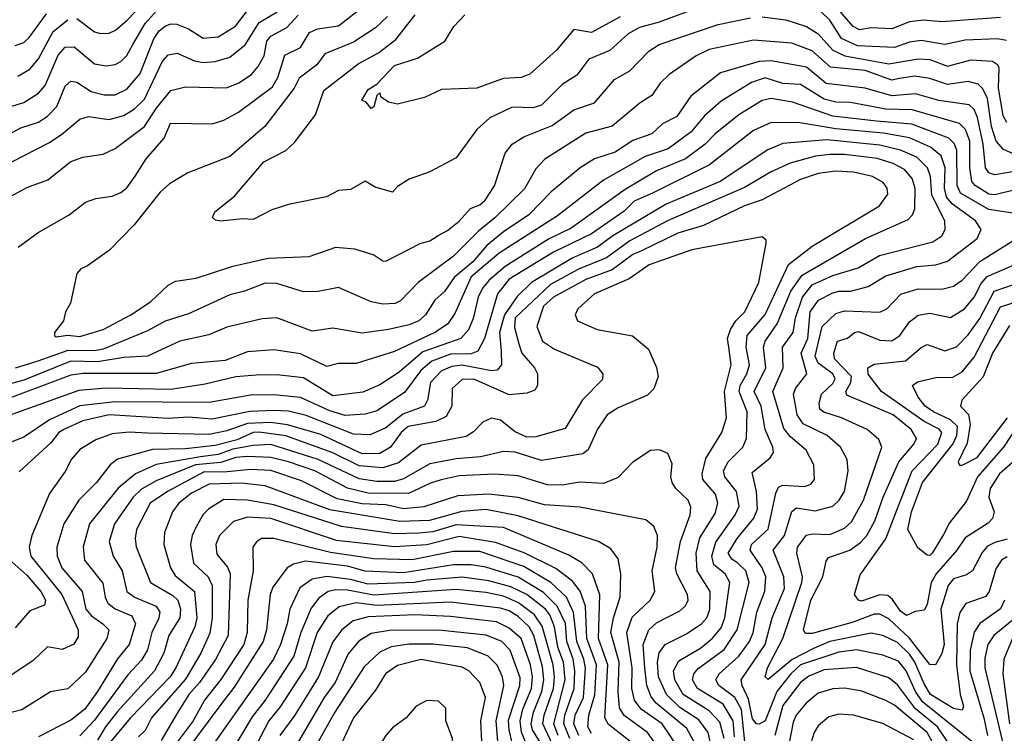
# Model space of a CAD drawing. Extents: x 1308313 to 1441400, y 959662 to 1036319.
# Tile 334 of 656: x 1362311 to 1365658, y 1009573 to 1011998. Entities that reach past the tile are written whole.
import ezdxf

# ---------------------------------------------------------------- set-up
doc = ezdxf.new("R2010")
doc.units = 0

msp = doc.modelspace()

# ---------------------------------------------------------------- linework, layer by layer
at = {"layer": '0CON10XD'}
for points in [[(1362505, 1012002.4), (1362565, 1011956.7), (1362585, 1011950.7), (1362615, 1011952.6), (1362637, 1011963), (1362675, 1011995.2), (1362795, 1012120.8)], [(1365645.2, 1012005.2), (1365445, 1011990.4), (1365383.5, 1011996.5), (1365335, 1011991.1), (1365275, 1011967.1), (1365205, 1011970.3), (1365165, 1011963.8), (1365144.3, 1011975), (1365065, 1012067.9)], [(1362215, 1011684.1), (1362325, 1011717), (1362375, 1011748.4), (1362397.2, 1011775), (1362441.9, 1011878.1), (1362465, 1011904.2), (1362495.5, 1011905.5), (1362565, 1011848.4), (1362605, 1011841.4), (1362635, 1011845.9), (1362655, 1011856), (1362675, 1011876.2), (1362695.8, 1011914.2), (1362737.3, 1011985), (1362795, 1012049.6)], [(1362225, 1011583.3), (1362315, 1011631.1), (1362375, 1011649.8), (1362405, 1011670), (1362437.3, 1011702.7), (1362465, 1011771.8), (1362485, 1011789.2), (1362505, 1011785.3), (1362553.7, 1011753.7), (1362597.7, 1011742.3), (1362635, 1011743), (1362675, 1011761.9), (1362720.4, 1011815), (1362766.6, 1011933.4), (1362785, 1011960.7), (1362805, 1011976.4), (1362825, 1011984), (1362845, 1011983.1), (1362885, 1011967.4), (1362935, 1011935.2), (1362985, 1011939.8), (1363043.9, 1011976.1), (1363092.1, 1012037.9)], [(1362306, 1011225), (1362373.1, 1011275), (1362479.4, 1011335), (1362535, 1011377.5), (1362569.6, 1011390.4), (1362625, 1011398.5), (1362655, 1011411.1), (1362675, 1011426.5), (1362703.9, 1011466.1), (1362741.3, 1011525), (1362802.1, 1011595), (1362823.3, 1011646.7), (1362965, 1011644.7), (1363005, 1011656.4), (1363055, 1011683.6), (1363170.6, 1011769.4), (1363188.5, 1011801.5), (1363212.2, 1011877.8), (1363265, 1011903.1), (1363295.7, 1011954.3), (1363322.9, 1011967.1), (1363395, 1011977.5), (1363483.1, 1012046.9)], [(1362235, 1011373.1), (1362335, 1011427.5), (1362406.2, 1011453.8), (1362485, 1011515.8), (1362525, 1011530.4), (1362595, 1011541.1), (1362635, 1011560.4), (1362735, 1011634.8), (1362775, 1011696.5), (1362825, 1011757.2), (1362875, 1011769.5), (1363013.8, 1011766.2), (1363056.1, 1011783.9), (1363098.7, 1011811.3), (1363121.5, 1011838.5), (1363141.3, 1011875), (1363151.4, 1011925), (1363165, 1011941.7), (1363218.9, 1011971.1), (1363257, 1012013)], [(1362245, 1011495.2), (1362409.9, 1011580.1), (1362452.6, 1011607.4), (1362515, 1011660), (1362545, 1011669.2), (1362615, 1011658.9), (1362665, 1011672.7), (1362701.1, 1011695), (1362735, 1011728.1), (1362795, 1011855.4), (1362815, 1011879.1), (1362846.1, 1011883.9), (1362905, 1011858.1), (1362935, 1011853), (1362975, 1011856.1), (1363025, 1011870.7), (1363077.7, 1011912.3), (1363125, 1011988.8), (1363186.1, 1012025)], [(1362295, 1011910), (1362325, 1011920.8), (1362342.9, 1011937.1), (1362402, 1012018)], [(1363561.2, 1012008.8), (1363519.9, 1011970.1), (1363445, 1011921.3), (1363347.8, 1011882.2), (1363321.2, 1011845), (1363260.8, 1011799.2), (1363243.5, 1011765), (1363144.5, 1011635), (1363025, 1011533.6), (1362881.9, 1011478.1), (1362820.1, 1011439.9), (1362787.8, 1011412.2), (1362699.4, 1011300.6), (1362616.5, 1011215), (1362541.7, 1011161.7), (1362518.9, 1011151.1), (1362504.7, 1011135.3), (1362483.8, 1011035), (1362466.2, 1011005), (1362460, 1010975), (1362428.8, 1010935), (1362428.8, 1010925), (1362435, 1010920.8), (1362474.5, 1010925.5), (1362515, 1010921.2), (1362594.4, 1010945), (1362688.1, 1010995), (1362755, 1011039.5), (1362815, 1011096.4), (1362840.2, 1011109.8), (1362910.6, 1011119.4), (1363035, 1011160), (1363155, 1011187.1), (1363295, 1011193), (1363385, 1011224.6), (1363448.8, 1011218.8), (1363515, 1011199.5), (1363545, 1011178.2), (1363555, 1011177.9), (1363672.6, 1011237.4), (1363705, 1011246.2), (1363733.5, 1011265), (1363765, 1011281.4), (1363805, 1011313.8), (1363843.6, 1011356.4), (1363875, 1011368.4), (1363893.4, 1011385), (1363925, 1011433.1), (1363960.7, 1011545), (1363985, 1011574.6), (1364025, 1011600.2), (1364121, 1011639), (1364195, 1011691.9), (1364265, 1011715.3), (1364332.9, 1011795), (1364385.2, 1011824.8), (1364449.4, 1011890.6), (1364485, 1011914), (1364685, 1011982.3), (1364795, 1012004.8)], [(1364585, 1012026.8), (1364485, 1011989.5), (1364418, 1011972), (1364379.7, 1011950.3), (1364316.9, 1011893.1), (1364245.8, 1011864.2), (1364205, 1011810), (1364155, 1011777.9), (1364085, 1011708), (1364055, 1011698.4), (1363985, 1011701.2), (1363909.4, 1011665), (1363864.5, 1011625), (1363795, 1011529.2), (1363705, 1011480.6), (1363635, 1011455.8), (1363595, 1011430.8), (1363577.7, 1011412.3), (1363518.6, 1011428.6), (1363485, 1011448.8), (1363435, 1011421.4), (1363395, 1011417.1), (1363353.4, 1011396.6), (1363225, 1011370), (1363168.2, 1011351.8), (1363105, 1011319.4), (1363068.3, 1011321.7), (1362995, 1011312.9), (1362976.9, 1011316.9), (1362966.4, 1011326.4), (1362974.3, 1011345), (1363041.2, 1011398.8), (1363140.8, 1011515), (1363215, 1011554), (1363245, 1011580.8), (1363315.8, 1011675), (1363345, 1011757.5), (1363461.5, 1011848.5), (1363530, 1011885), (1363589.4, 1011930.6), (1363655.5, 1012015)], [(1364351.7, 1012008.3), (1364255, 1011954.6), (1364195, 1011964.6), (1364135.8, 1011894.2), (1364045, 1011812.8), (1364015, 1011801.9), (1363955, 1011798.1), (1363923.6, 1011786.4), (1363865, 1011765.3), (1363745, 1011760.5), (1363686.4, 1011733.6), (1363595, 1011711.1), (1363565, 1011717.5), (1363540, 1011735), (1363535, 1011750), (1363525, 1011740), (1363515, 1011702.5), (1363505, 1011696.7), (1363488, 1011718), (1363474, 1011725), (1363495, 1011761.4), (1363525, 1011778.8), (1363585, 1011842.5), (1363662.6, 1011867.4), (1363755.6, 1011925), (1363786.4, 1011975), (1363823.6, 1012015)], [(1364835, 1012007.3), (1364915, 1011997.4), (1364985, 1011974.8), (1365025, 1011950), (1365075.2, 1011895), (1365115.6, 1011875.6), (1365265, 1011848.1), (1365365, 1011865.5), (1365405, 1011862.4), (1365465, 1011840.3), (1365545, 1011861.3), (1365617.7, 1011857.7), (1365635, 1011845.3), (1365638.9, 1011835), (1365637.3, 1011765), (1365652.6, 1011672.6), (1365665, 1011649.7)], [(1365665, 1011927.5), (1365635, 1011932.9), (1365525, 1011929.1), (1365455, 1011913.8), (1365375, 1011927.4), (1365335, 1011922.3), (1365285, 1011903.1), (1365158.9, 1011908.9), (1365103.8, 1011933.8), (1365065, 1011996.1), (1365035, 1012024.4)], [(1362305, 1011805.8), (1362345, 1011829.7), (1362375, 1011864.7), (1362425, 1011958.1), (1362475, 1011998.1)], [(1365691.3, 1011541.3), (1365655, 1011556.9), (1365629.5, 1011585), (1365613.9, 1011635), (1365600.6, 1011730.6), (1365585, 1011763.4), (1365569.4, 1011779.4), (1365535, 1011788.1), (1365465, 1011778.2), (1365405, 1011798.4), (1365353.3, 1011806.7), (1365301.9, 1011798.1), (1365275, 1011793.1), (1365185, 1011825.8), (1365067, 1011837), (1365005, 1011892.2), (1364935, 1011918), (1364805, 1011929.1), (1364655, 1011896.3), (1364610, 1011875), (1364518.2, 1011811.8), (1364487.5, 1011782.5), (1364459.7, 1011740.3), (1364419.5, 1011715), (1364325, 1011635.7), (1364235, 1011612.8), (1364095.6, 1011524.4), (1364065, 1011490.9), (1364026.4, 1011423.6), (1363925.7, 1011325), (1363870.1, 1011279.9), (1363785.3, 1011195), (1363665.5, 1011104.5), (1363605, 1011042.1), (1363586.7, 1011033.2), (1363545, 1011031.4), (1363505, 1011038.7), (1363395, 1011088.5), (1363325, 1011074.7), (1363275, 1011073.3), (1363185, 1011101.8), (1363145, 1011103.1), (1363075, 1011075.2), (1363025, 1011063.2), (1362885, 1010998.8), (1362805, 1010974), (1362745, 1010940.2), (1362595, 1010878.8), (1362565, 1010872.9), (1362475, 1010873.3), (1362372.2, 1010837.8), (1362295, 1010814)], [(1365745, 1011491.3), (1365625, 1011470.4), (1365605, 1011478.2), (1365593.5, 1011495), (1365585.9, 1011575), (1365566.1, 1011666.1), (1365555, 1011692.9), (1365538.4, 1011708.4), (1365435, 1011723.3), (1365355.7, 1011745.7), (1365275, 1011738.9), (1365185, 1011765.2), (1365051.8, 1011781.8), (1364985, 1011836.5), (1364865, 1011858.5), (1364825, 1011855.9), (1364692.5, 1011817.5), (1364591.6, 1011738.4), (1364545, 1011668.6), (1364496.1, 1011643.9), (1364459.9, 1011610.1), (1364395, 1011587.2), (1364335, 1011547.9), (1364264.5, 1011525.5), (1364215.8, 1011494.2), (1364117.3, 1011412.7), (1364041.6, 1011335), (1363955, 1011276.8), (1363899.2, 1011230.8), (1363851.6, 1011175), (1363788, 1011122), (1363755.1, 1011074.9), (1363721.9, 1011045), (1363690.3, 1010995), (1363667.1, 1010975), (1363635, 1010960.9), (1363565, 1010945.5), (1363475, 1010932.7), (1363375, 1010949.6), (1363305, 1010939.7), (1363185, 1010985.3), (1363135, 1010981.8), (1363015, 1010953.6), (1362953.2, 1010926.8), (1362854.8, 1010905.2), (1362745.5, 1010854.5), (1362665, 1010850.5), (1362575, 1010835.6), (1362485, 1010837.4), (1362325, 1010772.7), (1362181.9, 1010735)], [(1365695, 1011420.2), (1365625, 1011402.9), (1365605, 1011405.5), (1365558.1, 1011435), (1365547.7, 1011447.7), (1365541, 1011495), (1365540.6, 1011585), (1365525.3, 1011625.3), (1365505.8, 1011645.8), (1365345, 1011691.5), (1365255, 1011693.6), (1365135, 1011716.8), (1365085, 1011717.3), (1365045, 1011727.9), (1364965, 1011778.3), (1364905, 1011781.8), (1364845, 1011800.2), (1364798.4, 1011785), (1364695, 1011721.4), (1364638.5, 1011671.5), (1364593.2, 1011616.8), (1364515, 1011559.2), (1364436.6, 1011533.4), (1364295, 1011452.6), (1364138.7, 1011331.3), (1363940.8, 1011205), (1363845, 1011124.4), (1363790.1, 1010999.9), (1363766.1, 1010963.9), (1363724, 1010936), (1363585, 1010870), (1363455, 1010830), (1363395, 1010829.7), (1363355, 1010820), (1363265, 1010862.7), (1363175, 1010876.1), (1363085, 1010869.6), (1363009.6, 1010840.4), (1362895, 1010829.5), (1362774.6, 1010795.4), (1362525, 1010795.3), (1362485, 1010790.1), (1362238.7, 1010698.7)], [(1365724, 1011335), (1365605, 1011352.6), (1365508.4, 1011408.4), (1365497.7, 1011435), (1365496.7, 1011555), (1365487.2, 1011577.2), (1365468.6, 1011595), (1365342.9, 1011642.9), (1365223.8, 1011653.8), (1365075, 1011670.6), (1364938.3, 1011718.3), (1364865, 1011729.9), (1364835, 1011723.1), (1364755.3, 1011675), (1364675, 1011610.2), (1364641.2, 1011575), (1364573.7, 1011525), (1364475.8, 1011484.2), (1364368.6, 1011421.4), (1364185, 1011289.7), (1364108, 1011252), (1363961, 1011159), (1363906.6, 1011113.4), (1363884.1, 1011085.9), (1363869.3, 1011055), (1363852.3, 1010982.3), (1363836.2, 1010943.8), (1363810.8, 1010915), (1363681, 1010869), (1363600.2, 1010799.8), (1363535, 1010757.5), (1363477.5, 1010732.5), (1363375, 1010719.2), (1363275, 1010780.4), (1363185, 1010791.1), (1363115, 1010790.3), (1363045.5, 1010784.5), (1362940.8, 1010759.2), (1362825, 1010741.2), (1362605, 1010745.4), (1362511.9, 1010738.1), (1362283.7, 1010656.3)], [(1365547.7, 1009545), (1365379.5, 1009679.5), (1365356.1, 1009715), (1365324.1, 1009785), (1365297.7, 1009817.7), (1365245, 1009837.9), (1365155, 1009856), (1365095, 1009848.8), (1364964.5, 1009805.5), (1364931.8, 1009775), (1364884.6, 1009715.4), (1364845.3, 1009614.7), (1364825, 1009604), (1364815, 1009605.3), (1364802.3, 1009622.3), (1364788.7, 1009688.7), (1364766.2, 1009735), (1364763.1, 1009755), (1364844.9, 1009875), (1364868.5, 1009965), (1364910, 1010065), (1364908.6, 1010105), (1364871.6, 1010195), (1364910.8, 1010245), (1364935, 1010326.5), (1364951.1, 1010338.9), (1365015, 1010329.1), (1365075.4, 1010345), (1365096.8, 1010365), (1365114.3, 1010395), (1365127.4, 1010465), (1365123.8, 1010503.8), (1365100.4, 1010545), (1365055.4, 1010585.4), (1364974.3, 1010624.3), (1364953.6, 1010655), (1364941.2, 1010725), (1364947.7, 1010745), (1364986.3, 1010795), (1364966.7, 1010865), (1364989.6, 1010915), (1364997.9, 1011005), (1365025.7, 1011045), (1365075, 1011069.9), (1365095, 1011076), (1365135, 1011075.6), (1365195, 1011091.3), (1365255, 1011127.5), (1365360.3, 1011159.7), (1365425.2, 1011164.8), (1365465, 1011177.4), (1365565.3, 1011255), (1365579.1, 1011285), (1365560, 1011315), (1365481.2, 1011371.2), (1365461.7, 1011395), (1365454, 1011425), (1365456.9, 1011495), (1365442.9, 1011535), (1365407.4, 1011565), (1365335, 1011596.6), (1365247, 1011613), (1365085, 1011627.7), (1364962.5, 1011647.5), (1364865, 1011648.7), (1364805, 1011621), (1364655.1, 1011504.9), (1364461.7, 1011408.3), (1364399.2, 1011380.8), (1364365, 1011347.1), (1364255, 1011270.6), (1364125, 1011207.7), (1363975, 1011116.2), (1363935, 1011066.2), (1363890.3, 1010915), (1363868.2, 1010871.8), (1363845, 1010862.6), (1363775, 1010861.7), (1363711.9, 1010838.1), (1363674.3, 1010805.7), (1363618.9, 1010731.1), (1363525, 1010669), (1363485, 1010657.8), (1363417.1, 1010652.9), (1363365, 1010669.2), (1363265, 1010714.2), (1363175, 1010723.2), (1363095, 1010721.7), (1362955, 1010696.7), (1362635, 1010698.9), (1362515, 1010685.6), (1362412.3, 1010637.7), (1362325, 1010579.6), (1362225, 1010540.6)], [(1364775.7, 1009544.3), (1364764, 1009654), (1364741.4, 1009695), (1364687, 1009735), (1364677.4, 1009755), (1364688.9, 1009775), (1364755.6, 1009835), (1364791.7, 1009885), (1364803.7, 1009915), (1364816.3, 1009985), (1364843.6, 1010056.4), (1364847, 1010105), (1364835.1, 1010135.1), (1364794, 1010195), (1364798.2, 1010215), (1364855, 1010266.1), (1364880.7, 1010389.3), (1364890.5, 1010409.5), (1364905, 1010416.2), (1364978.9, 1010411.1), (1365000.1, 1010419.9), (1365012.3, 1010435), (1365010.3, 1010485), (1364984.2, 1010535), (1364930.8, 1010580.8), (1364908.2, 1010608.2), (1364871.3, 1010735), (1364905.8, 1010815), (1364903.4, 1010885), (1364939.8, 1010935), (1364947.8, 1010985), (1364971.4, 1011055), (1365005, 1011097.4), (1365075, 1011128.5), (1365160.4, 1011155), (1365233.5, 1011196.5), (1365415, 1011243.2), (1365445, 1011263.9), (1365456.5, 1011285), (1365455.8, 1011315), (1365411.7, 1011401.7), (1365406.8, 1011465), (1365396.2, 1011495), (1365360.7, 1011530.7), (1365304.8, 1011555.2), (1365235, 1011571.9), (1365055, 1011589.9), (1364905, 1011577.1), (1364854, 1011556), (1364691.4, 1011448.6), (1364508.6, 1011371.4), (1364326.5, 1011263.5), (1364275, 1011225.4), (1364190.8, 1011189.2), (1364050.6, 1011105), (1364002.4, 1011057.6), (1363958.3, 1010995), (1363941.9, 1010935), (1363947.5, 1010872.5), (1363948.3, 1010825), (1363933.3, 1010806.7), (1363915, 1010804.8), (1363815, 1010823.5), (1363780.3, 1010819.7), (1363745, 1010804.5), (1363707.2, 1010765), (1363697.2, 1010705), (1363687.3, 1010685), (1363612.7, 1010657.3), (1363555, 1010611.1), (1363502.5, 1010587.5), (1363445, 1010589.2), (1363285, 1010652.7), (1363225, 1010667.1), (1363175, 1010670.4), (1363093.6, 1010666.4), (1362965, 1010640.8), (1362885, 1010646.7), (1362815, 1010642.3), (1362615, 1010655.6), (1362525, 1010634.5), (1362460.9, 1010605), (1362444.2, 1010595), (1362418.3, 1010561.7), (1362308.5, 1010461.5)], [(1364741, 1009561), (1364736.1, 1009615), (1364701.7, 1009671.7), (1364614.4, 1009725), (1364597.9, 1009755), (1364602.9, 1009775), (1364617.3, 1009792.7), (1364705, 1009858), (1364749.1, 1009925), (1364790.3, 1010085), (1364779.4, 1010125), (1364751.6, 1010151.6), (1364731.5, 1010165), (1364719.6, 1010185), (1364750, 1010235), (1364806.3, 1010303.7), (1364818.6, 1010335), (1364815.2, 1010395), (1364800.3, 1010459.7), (1364861.5, 1010508.5), (1364873.3, 1010526.7), (1364871.2, 1010545), (1364844.5, 1010605), (1364831.6, 1010685), (1364807, 1010735), (1364846.9, 1010815), (1364839.5, 1010885), (1364844.5, 1010905), (1364886.1, 1010963.9), (1364932.6, 1011075), (1364970.3, 1011129.7), (1365185.7, 1011254.3), (1365330.4, 1011319.6), (1365345.2, 1011334.8), (1365353.3, 1011355), (1365354.2, 1011424.2), (1365345, 1011458.2), (1365318.5, 1011488.5), (1365279.5, 1011509.5), (1365225, 1011526.2), (1365115, 1011539.9), (1365065, 1011540), (1365016.1, 1011533.9), (1364929.6, 1011510.4), (1364865, 1011480.5), (1364775, 1011427.5), (1364515, 1011315.4), (1364385, 1011246.3), (1364305, 1011188.6), (1364210, 1011150), (1364115, 1011098.6), (1363995.5, 1010985), (1363992.5, 1010952.5), (1364007, 1010897)], [(1364705.5, 1009555), (1364690.3, 1009610.3), (1364655, 1009648.7), (1364566.4, 1009705), (1364538.3, 1009755), (1364533, 1009785), (1364551.4, 1009818.6), (1364625, 1009862.3), (1364665.1, 1009894.9), (1364695, 1009931.8), (1364707.4, 1009965), (1364724.4, 1010085), (1364709, 1010115), (1364669.9, 1010145), (1364663.5, 1010175), (1364677.4, 1010222.6), (1364743.2, 1010315), (1364756.2, 1010345), (1364747.9, 1010395), (1364708.1, 1010445), (1364703.7, 1010465), (1364718.6, 1010495), (1364768.9, 1010545), (1364781, 1010575), (1364783.3, 1010665), (1364756, 1010735), (1364759.5, 1010755), (1364782, 1010795), (1364791.1, 1010825), (1364780.7, 1010885), (1364783.1, 1010925), (1364845, 1010995.7), (1364924.4, 1011165.6), (1365005, 1011228.4), (1365233.9, 1011365), (1365261.6, 1011405), (1365259.1, 1011425), (1365245.4, 1011445), (1365209.4, 1011465), (1365145, 1011479.8), (1365085, 1011482.8), (1365025, 1011475.8), (1364964.6, 1011455), (1364835, 1011385.5), (1364775, 1011365.8), (1364635, 1011298.7), (1364547.5, 1011272.5), (1364425, 1011212.9), (1364395, 1011199.7), (1364325, 1011148.1), (1364235.3, 1011115), (1364125, 1011055.6), (1364091.4, 1011025), (1364068.4, 1010955), (1364087.7, 1010905), (1364128.3, 1010878.3), (1364275, 1010817.5), (1364292.9, 1010795), (1364291.4, 1010775), (1364223.7, 1010706.3), (1364165, 1010608.8), (1364065, 1010580), (1364035, 1010579.2), (1363995, 1010596.9), (1363945, 1010636.5), (1363915, 1010643.8), (1363885, 1010630), (1363853.1, 1010596.9), (1363828.4, 1010581.6), (1363675, 1010552.5), (1363598.1, 1010491.9), (1363545, 1010474.9), (1363465, 1010482.4), (1363375, 1010526), (1363215, 1010584.1), (1363125, 1010596.3), (1363105, 1010594.9), (1363049.9, 1010570.1), (1362975, 1010550.8), (1362875, 1010540), (1362762.8, 1010537.2), (1362643.5, 1010505), (1362618.8, 1010485), (1362571.8, 1010425), (1362512.4, 1010365), (1362460.6, 1010285), (1362436.6, 1010205), (1362438.4, 1010175), (1362453.7, 1010135), (1362522.8, 1010055), (1362535.6, 1009995), (1362555, 1009971.7), (1362593.4, 1009945), (1362613.6, 1009925), (1362606.5, 1009895), (1362535, 1009780.7), (1362475, 1009723.8), (1362415, 1009713.3), (1362317.6, 1009652.4), (1362195, 1009622.4)], [(1364662.1, 1009525), (1364651.2, 1009575), (1364619.1, 1009619.1), (1364555, 1009660.1), (1364509.9, 1009705), (1364482.4, 1009765), (1364478.7, 1009815), (1364485, 1009846.2), (1364504.7, 1009875), (1364575, 1009909.2), (1364628.8, 1009945), (1364646.7, 1009965), (1364656.7, 1009993.3), (1364657.4, 1010055), (1364613.7, 1010125), (1364610.7, 1010185), (1364622.3, 1010237.7), (1364675, 1010320.4), (1364684.4, 1010355), (1364675.6, 1010385), (1364633.1, 1010435), (1364630.2, 1010455), (1364643.2, 1010506.8), (1364697.9, 1010595), (1364713.8, 1010645), (1364706.1, 1010735), (1364729.3, 1010825), (1364721.2, 1010885), (1364716.6, 1010915), (1364726.7, 1010945), (1364745, 1010974.1), (1364775.8, 1011005), (1364823.6, 1011105), (1364848.3, 1011238.3), (1364848.3, 1011248.3), (1364835, 1011260), (1364595, 1011215.6), (1364450.8, 1011165), (1364382.1, 1011117.9), (1364265, 1011066.5), (1364207.5, 1011015), (1364199.5, 1010995), (1364207.1, 1010975), (1364274, 1010945), (1364393.6, 1010923.6), (1364448.8, 1010878.8), (1364475, 1010816), (1364480.9, 1010785), (1364465.9, 1010744.1), (1364445, 1010722.4), (1364395, 1010700.2), (1364345, 1010679.2), (1364307.9, 1010655), (1364275, 1010606.9), (1364243.7, 1010536.3), (1364225, 1010522.7), (1364085, 1010500.2), (1363995, 1010527.8), (1363955, 1010530.7), (1363877.4, 1010512.6), (1363795, 1010506.1), (1363705, 1010488.6), (1363615, 1010437.8), (1363585, 1010428.8), (1363525, 1010428.5), (1363465, 1010438.1), (1363325, 1010503.5), (1363165, 1010554.7), (1363105, 1010551.4), (1363035, 1010538.2), (1362985, 1010520.9), (1362925, 1010512.4), (1362775, 1010485.9), (1362704.7, 1010455), (1362645, 1010406.5), (1362547.7, 1010285), (1362526.3, 1010206.3), (1362530.8, 1010160.8), (1362593.3, 1010083.3), (1362601.1, 1010035), (1362610.8, 1010015), (1362635.6, 1009995.6), (1362692.2, 1009972.2), (1362704, 1009945), (1362682.4, 1009875), (1362643.7, 1009826.3), (1362575.6, 1009714.4), (1362531.7, 1009655), (1362485, 1009617.3), (1362375, 1009560.5)], [(1365667.7, 1010172.3), (1365648.7, 1010161.3), (1365628.4, 1010131.6), (1365605.9, 1010055), (1365595, 1010037.6), (1365526.4, 1010013.6), (1365506.6, 1009983.4), (1365497.5, 1009945), (1365494.9, 1009805.1), (1365507.6, 1009705), (1365519.2, 1009665), (1365515, 1009651.5), (1365485, 1009657), (1365407.1, 1009705), (1365385, 1009741), (1365353.6, 1009815), (1365335, 1009841.4), (1365295, 1009881.6), (1365245, 1009905.2), (1365205, 1009912.7), (1365064.7, 1009885.3), (1365009.3, 1009860.7), (1364936.4, 1009823.6), (1364855, 1009755.6), (1364844.7, 1009764.7), (1364852.4, 1009795), (1364904.6, 1009895), (1364969.3, 1010085), (1364971.7, 1010105), (1364952.4, 1010185), (1364954.8, 1010205), (1364985, 1010245.8), (1365005, 1010250.8), (1365065, 1010248.4), (1365115, 1010270.5), (1365138.4, 1010291.6), (1365179.5, 1010365), (1365240.9, 1010545), (1365231.5, 1010571.5), (1365191.5, 1010605), (1365104.5, 1010644.5), (1365044.2, 1010664.2), (1365030.8, 1010675), (1365028, 1010695), (1365035.8, 1010725), (1365075, 1010762.1), (1365082.4, 1010777.6), (1365074.5, 1010795), (1365025, 1010830.9), (1365015.1, 1010855), (1365039.1, 1010955), (1365085, 1010999.8), (1365115, 1011008.8), (1365235, 1011003.6), (1365258.5, 1011015), (1365305.6, 1011065), (1365365, 1011083.5), (1365445, 1011082.4), (1365485, 1011092.3), (1365515, 1011112.5), (1365574, 1011176), (1365698.8, 1011255)], [(1365667.5, 1010232.5), (1365625, 1010221.8), (1365601, 1010209), (1365582.6, 1010187.4), (1365549.2, 1010125), (1365528.7, 1010111.3), (1365485, 1010097.5), (1365466.7, 1010075), (1365442.5, 1009995), (1365453.2, 1009875), (1365445, 1009844.5), (1365424, 1009806), (1365405, 1009807.1), (1365335.8, 1009895.8), (1365265, 1009962.2), (1365235, 1009978.1), (1365215, 1009977.3), (1365140.6, 1009949.4), (1365005, 1009912.2), (1364981.5, 1009911.5), (1364974.8, 1009925), (1364999.6, 1010025), (1365040.5, 1010105), (1365051.7, 1010158.3), (1365059.7, 1010170.3), (1365132.5, 1010195), (1365169, 1010221), (1365190, 1010245), (1365218.1, 1010295), (1365245.5, 1010375), (1365299.7, 1010495), (1365350.5, 1010555), (1365359, 1010575), (1365341.3, 1010605), (1365279.4, 1010655), (1365122.1, 1010722.1), (1365119.6, 1010735), (1365136.2, 1010765), (1365137.9, 1010785), (1365080.4, 1010845), (1365078.6, 1010865), (1365091.1, 1010905), (1365125, 1010915.9), (1365148.1, 1010935), (1365161.7, 1010938.2), (1365235, 1010909.3), (1365275, 1010906.6), (1365302.4, 1010925), (1365335, 1010971.5), (1365365, 1010994.1), (1365405, 1011001.1), (1365475, 1010985.9), (1365522.8, 1011015), (1365555.5, 1011055), (1365578.7, 1011101.3), (1365598.9, 1011125), (1365735.9, 1011184.1)], [(1365712.8, 1010517.2), (1365641.7, 1010455), (1365609.6, 1010405), (1365604.8, 1010375), (1365623.1, 1010325), (1365617.6, 1010302.4), (1365603, 1010287), (1365525, 1010237.5), (1365495.8, 1010195), (1365426, 1010115), (1365408.8, 1010085), (1365395, 1010010.6), (1365385, 1009991.5), (1365355, 1009987.1), (1365325, 1009972.9), (1365305, 1009988.4), (1365278.1, 1010028.1), (1365261.3, 1010041.3), (1365235, 1010043.4), (1365172.4, 1010022.4), (1365162, 1010025), (1365148, 1010045), (1365168.2, 1010111.8), (1365255, 1010234.2), (1365290, 1010325), (1365345, 1010464.8), (1365431.5, 1010555), (1365445.6, 1010595), (1365436.8, 1010606.8), (1365385, 1010632.6), (1365240.5, 1010735), (1365195, 1010793.5), (1365193.3, 1010815), (1365215, 1010826.9), (1365321.9, 1010838.2), (1365375, 1010884.1), (1365395, 1010894.1), (1365455, 1010872.3), (1365495, 1010886.2), (1365535, 1010926.7), (1365575, 1010982.2), (1365623.3, 1011075), (1365755, 1011120.3)], [(1365705, 1010621.7), (1365655, 1010545.6), (1365566.7, 1010445), (1365528.7, 1010361.3), (1365471.7, 1010288.3), (1365451.1, 1010248.9), (1365412.7, 1010185), (1365405, 1010177.3), (1365395, 1010177.9), (1365363.6, 1010203.6), (1365330, 1010265), (1365342.6, 1010325), (1365379.9, 1010425), (1365482.9, 1010555), (1365496.9, 1010585), (1365498.3, 1010615), (1365475, 1010638.4), (1365416.7, 1010665), (1365388.8, 1010685), (1365364.7, 1010715), (1365345.5, 1010755), (1365362.5, 1010767.5), (1365425, 1010782.5), (1365483.2, 1010783.2), (1365515, 1010801.7), (1365555, 1010851.4), (1365645, 1011022), (1365765, 1011060.8)], [(1365675, 1010958.9), (1365617.5, 1010865), (1365585.8, 1010784.2), (1365512.9, 1010705), (1365508.8, 1010685), (1365535.9, 1010655.9), (1365541.8, 1010621.8), (1365531, 1010559), (1365500.4, 1010495), (1365505, 1010484.5), (1365515, 1010484), (1365565, 1010510.5), (1365668.3, 1010645)], [(1364007, 1010897), (1364017.3, 1010865), (1364060.3, 1010815), (1364070.4, 1010795), (1364071.5, 1010755), (1364061.5, 1010738.5), (1364035, 1010728.8), (1363975, 1010723.2), (1363855, 1010776.5), (1363814.6, 1010775.4), (1363781.4, 1010745), (1363779.5, 1010685), (1363760.1, 1010649.9), (1363725, 1010632.1), (1363631.6, 1010615), (1363607.5, 1010595), (1363571.6, 1010545), (1363535, 1010524.3), (1363475, 1010522.3), (1363335, 1010588.7), (1363221.2, 1010621.2), (1363165, 1010629.2), (1363085, 1010626.2), (1363015, 1010600.8), (1362955, 1010588.9), (1362745, 1010592.7), (1362683.4, 1010596.6), (1362625, 1010590.4), (1362569.5, 1010570.5), (1362515, 1010537.2), (1362486.8, 1010505), (1362465, 1010462.2), (1362411.9, 1010388.1), (1362352.5, 1010245), (1362343, 1010205), (1362348.9, 1010175), (1362453.9, 1010045), (1362509.1, 1009925), (1362509.6, 1009900.4), (1362494.8, 1009875.2), (1362455, 1009857.3), (1362405, 1009867.1), (1362355, 1009819.2), (1362255, 1009752.5)], [(1364608.1, 1009535), (1364578.9, 1009588.9), (1364474.5, 1009675), (1364457.2, 1009697.2), (1364442.3, 1009735), (1364435.3, 1009795), (1364430.7, 1009875), (1364448.9, 1009925), (1364475, 1009948.3), (1364555, 1009988.9), (1364573.7, 1010006.3), (1364582.6, 1010025), (1364581, 1010045), (1364544.1, 1010115), (1364540.4, 1010135), (1364556.5, 1010225), (1364589.8, 1010315), (1364591.8, 1010341.8), (1364582.7, 1010365), (1364541.1, 1010405), (1364528.7, 1010425), (1364524.6, 1010445), (1364528.5, 1010488.5), (1364513.9, 1010523.9), (1364485.9, 1010535.9), (1364455, 1010534), (1364395, 1010494.4), (1364345, 1010441.9), (1364295, 1010421.8), (1364215, 1010426.6), (1364155, 1010416), (1364105, 1010417.2), (1364005, 1010447.3), (1363925, 1010453.8), (1363805, 1010448.1), (1363743.8, 1010433.8), (1363706.7, 1010423.3), (1363632.2, 1010387.8), (1363495, 1010388.5), (1363425, 1010405.4), (1363314.2, 1010465), (1363225, 1010495.3), (1363165, 1010510), (1363085, 1010513.9), (1363045, 1010510.4), (1362995, 1010493.2), (1362908.1, 1010485), (1362775, 1010430.8), (1362725, 1010402.8), (1362696.2, 1010375), (1362633.1, 1010285), (1362614.8, 1010225), (1362628.3, 1010175), (1362659.1, 1010125), (1362674.8, 1010055), (1362701.1, 1010035), (1362775.3, 1010005), (1362786.8, 1009985), (1362784.1, 1009964.1), (1362760.1, 1009915), (1362745, 1009856.1), (1362725, 1009821.2), (1362678.6, 1009771.4), (1362565, 1009618), (1362515, 1009564.4)], [(1364549.5, 1009525), (1364494.8, 1009605), (1364423.3, 1009655), (1364400.4, 1009685), (1364392, 1009725), (1364393.2, 1009795), (1364374.9, 1009915), (1364392.8, 1009967.2), (1364454, 1010025), (1364469.6, 1010055), (1364460.8, 1010125), (1364478.1, 1010205), (1364478.7, 1010245), (1364466, 1010276), (1364438.8, 1010298.8), (1364215, 1010341.5), (1364095, 1010348.8), (1364005, 1010374.5), (1363906, 1010386), (1363800.6, 1010379.4), (1363685, 1010343), (1363615, 1010335.8), (1363555, 1010349.2), (1363475, 1010352.8), (1363389.7, 1010369.7), (1363268.7, 1010431.3), (1363165, 1010465.6), (1363095, 1010469.4), (1363005, 1010460.7), (1362938.2, 1010461.8), (1362813.2, 1010395), (1362753.9, 1010355), (1362708.1, 1010265), (1362702.9, 1010235), (1362707.1, 1010207.1), (1362755.3, 1010085), (1362831, 1010041), (1362848, 1010025), (1362857.5, 1009995), (1362855.5, 1009965), (1362818.3, 1009905), (1362801.3, 1009845), (1362768.8, 1009785), (1362643.4, 1009646.6), (1362602.1, 1009595), (1362575, 1009549.1)], [(1364488.3, 1009515), (1364445, 1009576.1), (1364365, 1009633.5), (1364349.4, 1009659.4), (1364344.9, 1009714.9), (1364348.4, 1009815), (1364320, 1009915), (1364328.8, 1009965), (1364351.6, 1010035), (1364353.7, 1010115), (1364345.7, 1010165.7), (1364320.1, 1010200.1), (1364278.1, 1010225), (1364125, 1010273), (1364005, 1010311.6), (1363895, 1010333.2), (1363813.6, 1010326.4), (1363703.9, 1010296.1), (1363602.6, 1010292.6), (1363365, 1010332.4), (1363145, 1010413.7), (1363065, 1010423.1), (1362955, 1010419.2), (1362895, 1010388.8), (1362851.6, 1010355), (1362830.7, 1010325), (1362802.7, 1010255), (1362801.1, 1010215), (1362823.5, 1010135), (1362838.8, 1010108.8), (1362865, 1010088), (1362905.2, 1010055), (1362912.8, 1009965), (1362905.7, 1009934.3), (1362841.8, 1009795), (1362822.8, 1009765), (1362687.6, 1009625), (1362562, 1009475)], [(1364385, 1009546.2), (1364312.5, 1009602.5), (1364300.3, 1009625), (1364309.8, 1009805), (1364278.3, 1009895), (1364283.3, 1010043.3), (1364257.6, 1010115), (1364222.1, 1010152.1), (1364177.9, 1010177.9), (1363955, 1010272.2), (1363795, 1010281.5), (1363715, 1010257.6), (1363667.4, 1010252.6), (1363585, 1010250.2), (1363405, 1010276), (1363175, 1010349.1), (1363085.2, 1010364.8), (1363005, 1010367), (1362954.1, 1010335.9), (1362935, 1010316.2), (1362910.5, 1010275), (1362896.7, 1010245), (1362892, 1010215), (1362901.3, 1010151.3), (1362951.7, 1010105), (1362964.8, 1010075), (1362964.6, 1009965), (1362956.8, 1009913.2), (1362927.1, 1009845), (1362875, 1009756.4), (1362758.9, 1009625), (1362737.9, 1009582.1), (1362715, 1009560.5)], [(1364255, 1009572.6), (1364241.5, 1009595), (1364245.4, 1009635), (1364266.4, 1009703.6), (1364271.4, 1009805), (1364238.2, 1009895), (1364233.7, 1010005), (1364216.1, 1010056.1), (1364190.1, 1010090.1), (1364133.1, 1010133.1), (1364025.6, 1010185.6), (1363928.3, 1010221.7), (1363805, 1010241.7), (1363695, 1010213.2), (1363585, 1010206.4), (1363387.7, 1010227.7), (1363165, 1010303), (1363085, 1010307.3), (1363037.6, 1010292.4), (1362990, 1010245), (1362977.3, 1010215), (1362981.5, 1010181.5), (1363017.7, 1010137.7), (1363026.7, 1010115), (1363019.2, 1009905), (1362976.6, 1009823.4), (1362922.5, 1009745), (1362885.8, 1009705), (1362848.8, 1009645), (1362791.3, 1009548.7)], [(1364211.2, 1009565), (1364194.4, 1009605), (1364199.4, 1009635), (1364227.5, 1009695), (1364234.2, 1009794.2), (1364228.5, 1009825), (1364204.4, 1009885), (1364193.8, 1009983.8), (1364170, 1010035), (1364115.9, 1010085.9), (1364025, 1010139.4), (1363875, 1010190.5), (1363785, 1010191.2), (1363645, 1010162.9), (1363515, 1010165.9), (1363366.8, 1010186.8), (1363175.2, 1010235.2), (1363132.5, 1010235), (1363115.9, 1010224.1), (1363103.8, 1010205), (1363104.4, 1010125), (1363085.9, 1010025), (1363084.1, 1009915), (1363072.3, 1009875), (1362995, 1009755.2), (1362939.5, 1009685), (1362900, 1009615), (1362825.9, 1009515)], [(1362273.6, 1010165), (1362335, 1010109.7), (1362382.2, 1010055), (1362398.2, 1010025), (1362395, 1010008.6), (1362345, 1009989.1), (1362295, 1009931.8)], [(1364180.9, 1009555), (1364160.1, 1009605), (1364164.4, 1009635), (1364195.3, 1009725), (1364198.4, 1009785), (1364192.1, 1009825), (1364170.6, 1009885), (1364166.1, 1009946.1), (1364137.5, 1010005), (1364091.7, 1010051.7), (1364005, 1010104), (1363895, 1010137.6), (1363845.6, 1010145.6), (1363785, 1010144.9), (1363615, 1010118.6), (1363485, 1010123.9), (1363425, 1010140.8), (1363282.4, 1010157.6), (1363242.1, 1010147.9), (1363220, 1010135), (1363170.8, 1010069.2), (1363161.7, 1010045), (1363150.2, 1009925), (1363139, 1009885), (1363040.4, 1009729.6), (1362995, 1009670.8), (1362868.5, 1009501.5)], [(1364141.5, 1009565), (1364126.3, 1009605), (1364164.6, 1009755), (1364159.6, 1009815), (1364140.2, 1009865), (1364128.4, 1009935), (1364112.9, 1009975), (1364098.1, 1009995), (1364035, 1010044.6), (1363980.3, 1010070.3), (1363905, 1010091.2), (1363815, 1010103.4), (1363695, 1010093.8), (1363653.2, 1010085), (1363495, 1010079.7), (1363435, 1010095.8), (1363354.4, 1010105.6), (1363305, 1010096.9), (1363263.1, 1010066.9), (1363228.8, 1009995), (1363220.4, 1009945), (1363197.7, 1009875), (1363173.2, 1009825), (1362962.7, 1009527.3)], [(1364131.4, 1009515), (1364088.8, 1009605), (1364093.5, 1009635), (1364125.1, 1009724.9), (1364128.7, 1009765), (1364124.7, 1009805), (1364086.9, 1009936.9), (1364061.1, 1009975), (1364006.6, 1010016.6), (1363955, 1010038.9), (1363895, 1010050.9), (1363795, 1010061.1), (1363515, 1010042.1), (1363425, 1010058.9), (1363385, 1010060.9), (1363359.6, 1010055), (1363327.7, 1010032.3), (1363301.8, 1009998.2), (1363266, 1009915), (1363243, 1009835), (1363145, 1009685.7), (1363100.8, 1009629.2), (1362985, 1009434.7)], [(1365658.4, 1010025), (1365644.3, 1009995.7), (1365575, 1009945.9), (1365555, 1009916.4), (1365541.4, 1009855), (1365540.8, 1009785), (1365588.1, 1009625), (1365600.1, 1009565)], [(1364084.3, 1009535), (1364053.5, 1009585), (1364049.6, 1009605), (1364057.5, 1009645), (1364085.6, 1009715), (1364092.9, 1009755), (1364088.5, 1009798.5), (1364059, 1009905), (1364042.4, 1009935), (1364005, 1009970), (1363975, 1009989), (1363945, 1009998.1), (1363775, 1010018.9), (1363525, 1010007.7), (1363455, 1010016), (1363396.9, 1010003.1), (1363358.3, 1009971.7), (1363322, 1009915), (1363282.1, 1009795), (1363196.7, 1009663.3), (1363157.7, 1009615), (1363063.4, 1009435)], [(1364038, 1009525), (1364016.2, 1009576.2), (1364012.4, 1009615), (1364021.2, 1009655), (1364050.1, 1009725), (1364054.1, 1009765), (1364047, 1009805), (1364015.1, 1009895), (1363975, 1009930.3), (1363932, 1009952), (1363775, 1009969.4), (1363655, 1009975.4), (1363495, 1009968.5), (1363444.7, 1009955), (1363406.2, 1009925), (1363375, 1009883.5), (1363327.1, 1009765), (1363246.2, 1009635), (1363195, 1009565.9)], [(1363983.7, 1009545), (1363974.1, 1009584.1), (1363972.5, 1009617.5), (1364010.4, 1009735), (1364011.8, 1009761.8), (1363978.2, 1009855), (1363949.2, 1009885), (1363896.7, 1009906.7), (1363735, 1009923.8), (1363567.9, 1009922.1), (1363505, 1009911.7), (1363464.2, 1009885.8), (1363427.3, 1009842.7), (1363383.1, 1009745), (1363345.5, 1009694.5), (1363188.3, 1009425)], [(1365685, 1009956.2), (1365622.2, 1009905), (1365601.6, 1009875), (1365591.4, 1009828.6), (1365591.1, 1009795), (1365658, 1009515)], [(1365685, 1009892.9), (1365656.2, 1009825), (1365653, 1009775), (1365674.9, 1009605.1)], [(1363936.6, 1009545), (1363930.1, 1009615), (1363956.6, 1009735), (1363952.3, 1009765), (1363934.2, 1009804.2), (1363903.8, 1009835), (1363832.8, 1009862.8), (1363715, 1009875.9), (1363635, 1009875.4), (1363573.4, 1009866.6), (1363535, 1009849), (1363481.8, 1009798.2), (1363381.6, 1009645), (1363275.6, 1009455)], [(1363882, 1009545), (1363878.8, 1009615), (1363894.5, 1009695), (1363875, 1009745.4), (1363837.5, 1009785), (1363815, 1009797.5), (1363675, 1009824.1), (1363595, 1009803.1), (1363553.9, 1009775), (1363520.4, 1009719.6), (1363445.2, 1009625), (1363371.6, 1009468.4)], [(1365480.8, 1009520.9), (1365430.1, 1009595), (1365355.6, 1009655.6), (1365295, 1009737.6), (1365265, 1009761.7), (1365155, 1009795.9), (1365045, 1009788.9), (1364993, 1009767), (1364965, 1009745.7), (1364905, 1009667.3), (1364878.2, 1009565)], [(1365412.8, 1009545), (1365395.4, 1009575.4), (1365285, 1009668.3), (1365255, 1009684.4), (1365173.6, 1009716.4), (1365115.9, 1009725.9), (1365075, 1009724.1), (1365025, 1009709), (1364984.2, 1009675), (1364950.2, 1009635), (1364939.5, 1009610.5), (1364925.1, 1009534.9)], [(1363595, 1009393.8), (1363655, 1009408.7), (1363715, 1009435.3), (1363745, 1009457.7), (1363774.6, 1009495), (1363784.5, 1009525), (1363782.5, 1009555), (1363759.2, 1009615), (1363758.8, 1009658.8), (1363735, 1009682), (1363695, 1009684), (1363658.8, 1009665), (1363624.2, 1009625.8), (1363578.5, 1009591.5), (1363555, 1009565.7), (1363504.6, 1009485), (1363501.1, 1009451.1), (1363515, 1009419.2), (1363545, 1009400.6), (1363595, 1009393.8)], [(1365350.5, 1009550.5), (1365245, 1009606.1), (1365145, 1009634), (1365095, 1009638.4), (1365060.9, 1009629.1), (1365025, 1009597.9), (1365011.2, 1009575), (1364983.3, 1009485)]]:
    msp.add_lwpolyline(points, dxfattribs=at)

doc.saveas('drawing.dxf')
